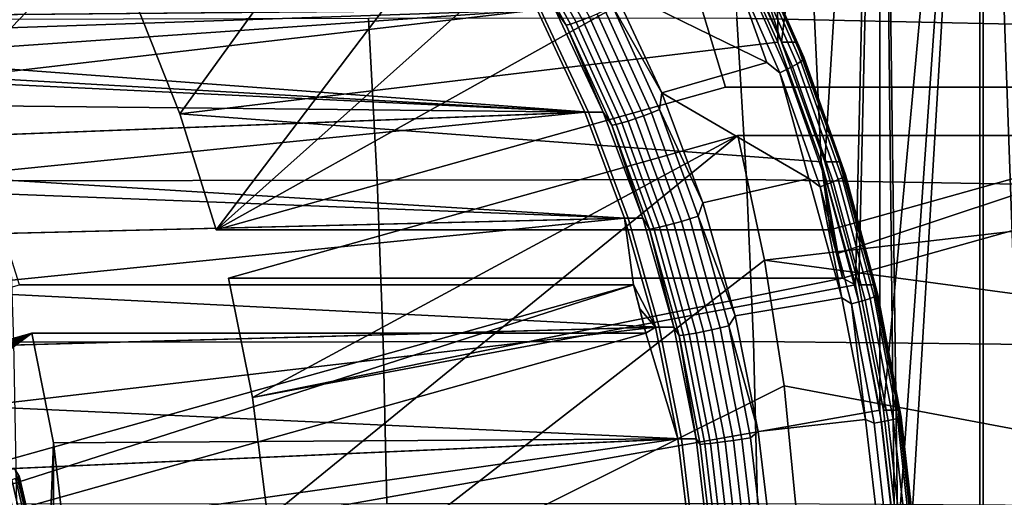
# Model space of a CAD drawing. Header units: metres. Extents: x -25 to 132, y -25 to 25.
# Tile 260 of 278: x 120.4 to 124.33, y 0.67 to 2.58. Entities that reach past the tile are written whole.
import ezdxf

# ---------------------------------------------------------------- set-up
doc = ezdxf.new("R2010")
doc.units = ezdxf.units.M
doc.layers.add('solid_12_061_071_XXX', color=7, linetype='CONTINUOUS')

msp = doc.modelspace()

# ---------------------------------------------------------------- linework, layer by layer
at = {"layer": 'solid_12_061_071_XXX'}
for points in [[(123.421181, 2.488991, 79.207375), (123.395958, 6.267576, 79.199661), (123.211525, 2.951012, 79.14328)], [(123.225571, 2.951012, 79.097328), (123.410004, 6.267576, 79.153717), (123.842331, 5.815495, 79.285896), (123.435226, 2.488991, 79.16143)], [(123.594604, 2.010819, 79.260391), (123.730652, 1.519669, 79.301987), (123.828285, 5.815495, 79.331841), (123.395958, 6.267576, 79.199661)], [(123.594604, 2.010819, 79.260391), (123.395958, 6.267576, 79.199661), (123.421181, 2.488991, 79.207375)], [(123.60865, 2.010819, 79.214447), (123.435226, 2.488991, 79.16143), (123.842331, 5.815495, 79.285896)], [(123.744698, 1.519669, 79.256042), (123.60865, 2.010819, 79.214447), (123.842331, 5.815495, 79.285896)], [(123.828468, 1.018625, 79.331894), (123.828285, 5.815495, 79.331841), (123.730652, 1.519669, 79.301987)], [(123.744698, 1.519669, 79.256042), (123.842331, 5.815495, 79.285896), (124.241188, 5.330844, 79.407837), (123.842514, 1.018625, 79.28595)], [(123.907112, 0, 79.355934), (124.227135, -5.330844, 79.453781), (124.227135, 5.330844, 79.453781), (123.828285, 5.815495, 79.331841)], [(123.887421, 0.510942, 79.349915), (123.828285, 5.815495, 79.331841), (123.828468, 1.018625, 79.331894)], [(123.907112, 0, 79.355934), (123.828285, 5.815495, 79.331841), (123.887421, 0.510942, 79.349915)], [(123.921158, 0, 79.30999), (124.241188, 5.330844, 79.407837), (124.241188, -5.330844, 79.407837), (123.842331, -5.815495, 79.285896)], [(123.901466, 0.510942, 79.30397), (123.842514, 1.018625, 79.28595), (124.241188, 5.330844, 79.407837)], [(123.921158, 0, 79.30999), (123.901466, 0.510942, 79.30397), (124.241188, 5.330844, 79.407837)], [(124.227135, 5.330844, 79.453781), (124.227135, -5.330844, 79.453781), (124.590248, -4.816365, 79.564796)], [(124.227135, 5.330844, 79.453781), (124.590248, -4.816365, 79.564796), (124.590248, 4.816365, 79.564796)], [(124.241188, -5.330844, 79.407837), (124.241188, 5.330844, 79.407837), (124.604294, 4.816365, 79.518852)], [(124.604294, -4.816365, 79.518852), (124.241188, -5.330844, 79.407837), (124.604294, 4.816365, 79.518852)], [(120.856552, 2.653375, 87.346886), (122.467873, 4.188105, 87.839516), (121.034912, 2.203091, 87.401413)], [(121.034912, 2.203091, 87.401413), (122.467873, 4.188105, 87.839516), (122.693787, 3.736659, 87.908585), (121.17971, 1.73989, 87.445686)], [(119.547043, 1.978589, 78.181831), (117.096458, 1.978589, 86.197311), (118.990486, 3.959155, 86.776367), (121.441063, 3.959155, 78.760887)], [(119.547043, 1.978589, 78.181831), (121.441063, 3.959155, 78.760887), (119.615913, 1.909188, 78.202888)], [(119.615913, 1.909188, 78.202888), (121.441063, 3.959155, 78.760887), (121.576309, 3.817734, 78.802238), (119.682281, 1.837168, 78.223175)], [(117.231705, 1.837168, 86.238655), (119.682281, 1.837168, 78.223175), (121.576309, 3.817734, 78.802238), (119.125725, 3.817734, 86.817719)], [(121.17971, 1.73989, 87.445686), (122.693787, 3.736659, 87.908585), (122.893585, 3.271943, 87.969666)], [(121.17971, 1.73989, 87.445686), (122.893585, 3.271943, 87.969666), (123.066551, 2.795608, 88.022552)], [(125.647736, 2.520133, 79.8881), (123.066551, 2.795608, 88.022552), (122.893585, 3.271943, 87.969666), (125.445778, 3.123656, 79.826355)], [(124.73156, 2.553233, 101.984596), (124.677193, 3.189333, 101.96225), (123.207291, 3.229844, 101.698799), (123.257126, 2.585539, 101.722206)], [(121.034912, 2.203091, 87.401413), (123.421181, 2.488991, 79.207375), (123.211525, 2.951012, 79.14328), (120.856552, 2.653375, 87.346886)], [(122.594398, 2.561549, 78.623901), (122.382156, 2.94597, 78.559013), (122.403305, 2.953836, 78.532387), (122.616119, 2.568389, 78.59745)], [(122.616119, 2.568389, 78.59745), (122.403305, 2.953836, 78.532387), (122.427826, 2.964522, 78.509979), (122.641411, 2.577681, 78.575279)], [(122.641411, 2.577681, 78.575279), (122.427826, 2.964522, 78.509979), (122.454979, 2.977703, 78.492462), (122.66951, 2.589141, 78.558052)], [(123.435226, 2.488991, 79.16143), (123.284058, 2.950992, 78.906075), (123.225571, 2.951012, 79.097328)], [(123.435226, 2.488991, 79.16143), (123.493706, 2.488988, 78.970169), (123.325333, 2.88146, 78.882378), (123.284058, 2.950992, 78.906075)], [(122.576927, 2.55737, 78.653816), (122.365028, 2.941163, 78.589035), (122.382156, 2.94597, 78.559013), (122.594398, 2.561549, 78.623901)], [(122.532845, 2.617711, 78.676407), (122.365028, 2.941163, 78.589035), (122.576927, 2.55737, 78.653816)], [(123.324158, 2.870659, 78.813698), (123.522934, 2.419772, 78.874474), (123.513596, 2.412108, 78.841736), (123.315445, 2.861566, 78.781158)], [(123.327484, 2.877358, 78.847786), (123.526726, 2.42542, 78.908699), (123.522934, 2.419772, 78.874474), (123.324158, 2.870659, 78.813698)], [(123.325333, 2.88146, 78.882378), (123.524857, 2.428877, 78.943375), (123.526726, 2.42542, 78.908699), (123.327484, 2.877358, 78.847786)], [(123.493706, 2.488988, 78.970169), (123.524857, 2.428877, 78.943375), (123.325333, 2.88146, 78.882378)], [(123.234337, 2.807699, 78.684868), (123.377457, 2.407564, 78.725487), (122.760872, 2.710287, 78.53698), (123.174622, 2.855162, 78.663475)], [(123.283096, 2.837372, 78.724571), (123.479568, 2.391714, 78.784637), (123.455917, 2.379605, 78.762016), (123.260437, 2.823007, 78.702248)], [(123.30162, 2.850357, 78.751137), (123.498993, 2.402659, 78.811485), (123.479568, 2.391714, 78.784637), (123.283096, 2.837372, 78.724571)], [(123.315445, 2.861566, 78.781158), (123.513596, 2.412108, 78.841736), (123.498993, 2.402659, 78.811485), (123.30162, 2.850357, 78.751137)], [(121.17971, 1.73989, 87.445686), (123.066551, 2.795608, 88.022552), (123.212082, 2.309344, 88.067039)], [(125.647736, 2.520133, 79.8881), (125.662659, 2.309344, 80.051559), (123.212082, 2.309344, 88.067039), (123.066551, 2.795608, 88.022552)], [(123.260437, 2.823007, 78.702248), (123.455917, 2.379605, 78.762016), (123.428757, 2.366701, 78.744308), (123.234337, 2.807699, 78.684868)], [(123.234337, 2.807699, 78.684868), (123.428757, 2.366701, 78.744308), (123.377457, 2.407564, 78.725487)], [(122.651245, 2.209318, 78.971985), (120.092873, 2.354609, 87.113403), (119.894562, 2.750035, 87.052773), (122.460312, 2.61773, 78.913605)], [(122.760872, 2.710287, 78.53698), (122.958565, 2.286868, 78.59742), (122.761841, 2.632782, 78.540451)], [(123.377457, 2.407564, 78.725487), (122.958565, 2.286868, 78.59742), (122.760872, 2.710287, 78.53698)], [(122.91658, 2.207385, 78.597214), (122.730652, 2.617118, 78.540367), (122.761841, 2.632782, 78.540451), (122.948875, 2.220597, 78.597641)], [(122.958565, 2.286868, 78.59742), (122.948875, 2.220597, 78.597641), (122.761841, 2.632782, 78.540451)], [(118.822685, 2.494468, 77.801476), (122.460312, 2.61773, 78.913605), (118.584084, 2.583741, 77.728523)], [(118.836731, 2.494468, 77.755524), (118.598129, 2.583741, 77.682579), (122.474358, 2.61773, 78.867661), (122.665291, 2.209318, 78.926033)], [(119.051743, 2.381181, 77.871506), (122.460312, 2.61773, 78.913605), (118.822685, 2.494468, 77.801476)], [(119.269051, 2.244978, 77.937943), (122.460312, 2.61773, 78.913605), (119.051743, 2.381181, 77.871506)], [(119.472588, 2.087129, 78.000168), (122.651245, 2.209318, 78.971985), (122.460312, 2.61773, 78.913605), (119.269051, 2.244978, 77.937943)], [(122.665291, 2.209318, 78.926033), (122.474358, 2.61773, 78.867661), (122.532845, 2.617711, 78.676407), (122.72377, 2.209325, 78.734779)], [(122.72377, 2.209325, 78.734779), (122.532845, 2.617711, 78.676407), (122.576927, 2.55737, 78.653816)], [(122.853447, 2.183788, 78.614281), (122.66951, 2.589141, 78.558052), (122.699562, 2.602422, 78.546295), (122.884445, 2.194989, 78.602814)], [(122.884445, 2.194989, 78.602814), (122.699562, 2.602422, 78.546295), (122.730652, 2.617118, 78.540367), (122.91658, 2.207385, 78.597214)], [(120.320091, 2.580106, 101.165276), (120.349464, 1.935777, 101.183846), (121.821579, 1.938315, 101.467918), (121.78746, 2.583354, 101.44944)], [(121.78746, 2.583354, 101.44944), (121.821579, 1.938315, 101.467918), (123.295952, 1.940058, 101.740456), (123.257126, 2.585539, 101.722206)], [(122.758606, 2.156991, 78.709366), (122.576927, 2.55737, 78.653816), (122.594398, 2.561549, 78.623901), (122.776382, 2.160516, 78.679535)], [(122.72377, 2.209325, 78.734779), (122.576927, 2.55737, 78.653816), (122.758606, 2.156991, 78.709366)], [(122.776382, 2.160516, 78.679535), (122.594398, 2.561549, 78.623901), (122.616119, 2.568389, 78.59745), (122.798576, 2.166285, 78.653236)], [(122.798576, 2.166285, 78.653236), (122.616119, 2.568389, 78.59745), (122.641411, 2.577681, 78.575279), (122.824532, 2.174122, 78.631264)], [(122.824532, 2.174122, 78.631264), (122.641411, 2.577681, 78.575279), (122.66951, 2.589141, 78.558052), (122.853447, 2.183788, 78.614281)], [(124.773911, 1.915892, 102.002014), (124.73156, 2.553233, 101.984596), (123.257126, 2.585539, 101.722206), (123.295952, 1.940058, 101.740456)], [(119.065788, 2.381181, 77.825562), (118.836731, 2.494468, 77.755524), (122.665291, 2.209318, 78.926033)], [(121.034912, 2.203091, 87.401413), (123.594604, 2.010819, 79.260391), (123.421181, 2.488991, 79.207375)], [(123.435226, 2.488991, 79.16143), (123.60865, 2.010819, 79.214447), (123.667114, 2.010842, 79.023186), (123.493706, 2.488988, 78.970169)], [(123.493706, 2.488988, 78.970169), (123.667114, 2.010842, 79.023186), (123.524857, 2.428877, 78.943375)], [(123.428757, 2.366701, 78.744308), (123.545197, 1.944302, 78.776772), (122.958565, 2.286868, 78.59742), (123.377457, 2.407564, 78.725487)], [(123.498993, 2.402659, 78.811485), (123.662163, 1.940148, 78.861366), (123.641998, 1.931309, 78.834297), (123.479568, 2.391714, 78.784637)], [(123.513596, 2.412108, 78.841736), (123.677414, 1.947778, 78.891815), (123.662163, 1.940148, 78.861366), (123.498993, 2.402659, 78.811485)], [(123.522934, 2.419772, 78.874474), (123.687271, 1.953967, 78.924713), (123.677414, 1.947778, 78.891815), (123.513596, 2.412108, 78.841736)], [(123.526726, 2.42542, 78.908699), (123.691444, 1.958527, 78.959061), (123.687271, 1.953967, 78.924713), (123.522934, 2.419772, 78.874474)], [(123.524857, 2.428877, 78.943375), (123.689812, 1.961319, 78.993805), (123.691444, 1.958527, 78.959061), (123.526726, 2.42542, 78.908699)], [(123.667114, 2.010842, 79.023186), (123.689812, 1.961319, 78.993805), (123.524857, 2.428877, 78.943375)], [(119.283104, 2.244978, 77.891998), (119.065788, 2.381181, 77.825562), (122.665291, 2.209318, 78.926033)], [(123.455917, 2.379605, 78.762016), (123.617523, 1.921532, 78.811424), (123.589485, 1.911112, 78.793449), (123.428757, 2.366701, 78.744308)], [(123.428757, 2.366701, 78.744308), (123.589485, 1.911112, 78.793449), (123.545197, 1.944302, 78.776772)], [(123.479568, 2.391714, 78.784637), (123.641998, 1.931309, 78.834297), (123.617523, 1.921532, 78.811424), (123.455917, 2.379605, 78.762016)], [(122.809273, 1.785826, 79.020294), (120.25988, 1.943613, 87.164467), (120.092873, 2.354609, 87.113403), (122.651245, 2.209318, 78.971985)], [(123.630287, 1.73989, 79.430206), (121.17971, 1.73989, 87.445686), (123.212082, 2.309344, 88.067039), (125.662659, 2.309344, 80.051559)], [(122.958565, 2.286868, 78.59742), (123.122131, 1.847828, 78.64743), (122.948875, 2.220597, 78.597641)], [(123.545197, 1.944302, 78.776772), (123.122131, 1.847828, 78.64743), (122.958565, 2.286868, 78.59742)], [(123.630287, 1.73989, 79.430206), (125.662659, 2.309344, 80.051559), (123.655762, 1.643501, 79.437996)], [(123.655762, 1.643501, 79.437996), (125.662659, 2.309344, 80.051559), (125.712158, 2.116159, 80.066696), (123.679787, 1.546705, 79.445335)], [(119.486633, 2.087129, 77.954224), (119.283104, 2.244978, 77.891998), (122.665291, 2.209318, 78.926033)], [(119.660355, 1.909174, 78.057571), (122.651245, 2.209318, 78.971985), (119.472588, 2.087129, 78.000168)], [(119.6744, 1.909174, 78.011627), (119.486633, 2.087129, 77.954224), (122.665291, 2.209318, 78.926033), (122.823318, 1.785826, 78.97435)], [(119.830505, 1.712866, 78.109596), (122.809273, 1.785826, 79.020294), (122.651245, 2.209318, 78.971985), (119.660355, 1.909174, 78.057571)], [(121.034912, 2.203091, 87.401413), (121.17971, 1.73989, 87.445686), (123.630287, 1.73989, 79.430206), (123.594604, 2.010819, 79.260391)], [(122.823318, 1.785826, 78.97435), (122.665291, 2.209318, 78.926033), (122.72377, 2.209325, 78.734779), (122.88179, 1.785847, 78.783089)], [(122.88179, 1.785847, 78.783089), (122.72377, 2.209325, 78.734779), (122.758606, 2.156991, 78.709366)], [(123.037376, 1.773322, 78.649574), (122.884445, 2.194989, 78.602814), (122.91658, 2.207385, 78.597214), (123.070374, 1.783336, 78.644234)], [(123.070374, 1.783336, 78.644234), (122.91658, 2.207385, 78.597214), (122.948875, 2.220597, 78.597641), (123.103592, 1.79401, 78.644936)], [(123.122131, 1.847828, 78.64743), (123.103592, 1.79401, 78.644936), (122.948875, 2.220597, 78.597641)], [(122.92691, 1.745471, 78.725555), (122.776382, 2.160516, 78.679535), (122.798576, 2.166285, 78.653236), (122.949509, 1.750131, 78.699379)], [(122.949509, 1.750131, 78.699379), (122.798576, 2.166285, 78.653236), (122.824532, 2.174122, 78.631264), (122.976006, 1.756463, 78.677574)], [(122.976006, 1.756463, 78.677574), (122.824532, 2.174122, 78.631264), (122.853447, 2.183788, 78.614281), (123.0056, 1.764272, 78.660797)], [(123.0056, 1.764272, 78.660797), (122.853447, 2.183788, 78.614281), (122.884445, 2.194989, 78.602814), (123.037376, 1.773322, 78.649574)], [(122.90889, 1.742623, 78.75531), (122.758606, 2.156991, 78.709366), (122.776382, 2.160516, 78.679535), (122.92691, 1.745471, 78.725555)], [(122.88179, 1.785847, 78.783089), (122.758606, 2.156991, 78.709366), (122.90889, 1.742623, 78.75531)], [(121.22921, 1.546705, 87.460815), (123.679787, 1.546705, 79.445335), (125.712158, 2.116159, 80.066696), (123.261581, 2.116159, 88.082176)], [(121.22921, 1.546705, 87.460815), (123.261581, 2.116159, 88.082176), (121.325302, 1.069797, 87.490196)], [(121.325302, 1.069797, 87.490196), (123.261581, 2.116159, 88.082176), (121.386139, 0.586526, 87.508797)], [(121.386139, 0.586526, 87.508797), (123.261581, 2.116159, 88.082176), (123.368065, 1.618924, 88.114731), (121.411354, 0.1, 87.516502)], [(123.368065, 1.618924, 88.114731), (123.261581, 2.116159, 88.082176), (125.712158, 2.116159, 80.066696), (125.805977, 1.902578, 79.936478)], [(123.679787, 1.546705, 79.445335), (123.730652, 1.519669, 79.301987), (123.594604, 2.010819, 79.260391)], [(123.655762, 1.643501, 79.437996), (123.679787, 1.546705, 79.445335), (123.594604, 2.010819, 79.260391)], [(123.630287, 1.73989, 79.430206), (123.655762, 1.643501, 79.437996), (123.594604, 2.010819, 79.260391)], [(123.60865, 2.010819, 79.214447), (123.744698, 1.519669, 79.256042), (123.803177, 1.519655, 79.064781), (123.667114, 2.010842, 79.023186)], [(123.667114, 2.010842, 79.023186), (123.803177, 1.519655, 79.064781), (123.689812, 1.961319, 78.993805)], [(122.809273, 1.785826, 79.020294), (122.845016, 1.519862, 79.190125), (120.394432, 1.519862, 87.205605), (120.25988, 1.943613, 87.164467)], [(120.349464, 1.935777, 101.183846), (120.370476, 1.290793, 101.197128), (121.845985, 1.292532, 101.481148), (121.821579, 1.938315, 101.467918)], [(121.821579, 1.938315, 101.467918), (121.845985, 1.292532, 101.481148), (123.323708, 1.293744, 101.753517), (123.295952, 1.940058, 101.740456)], [(123.545197, 1.944302, 78.776772), (123.676834, 1.467988, 78.817017), (123.250549, 1.395796, 78.686691), (123.122131, 1.847828, 78.64743)], [(124.804192, 1.277668, 102.014473), (124.773911, 1.915892, 102.002014), (123.295952, 1.940058, 101.740456), (123.323708, 1.293744, 101.753517)], [(123.589485, 1.911112, 78.793449), (123.676834, 1.467988, 78.817017), (123.545197, 1.944302, 78.776772)], [(123.641998, 1.931309, 78.834297), (123.769386, 1.458998, 78.873245), (123.744263, 1.451612, 78.850174), (123.617523, 1.921532, 78.811424)], [(123.662163, 1.940148, 78.861366), (123.790131, 1.465675, 78.900497), (123.769386, 1.458998, 78.873245), (123.641998, 1.931309, 78.834297)], [(123.677414, 1.947778, 78.891815), (123.805885, 1.471439, 78.931099), (123.790131, 1.465675, 78.900497), (123.662163, 1.940148, 78.861366)], [(123.687271, 1.953967, 78.924713), (123.816154, 1.476115, 78.964119), (123.805885, 1.471439, 78.931099), (123.677414, 1.947778, 78.891815)], [(123.691444, 1.958527, 78.959061), (123.820625, 1.47956, 78.998558), (123.816154, 1.476115, 78.964119), (123.687271, 1.953967, 78.924713)], [(123.689812, 1.961319, 78.993805), (123.819176, 1.481669, 79.033356), (123.820625, 1.47956, 78.998558), (123.691444, 1.958527, 78.959061)], [(123.803177, 1.519655, 79.064781), (123.819176, 1.481669, 79.033356), (123.689812, 1.961319, 78.993805)], [(119.844551, 1.712866, 78.063652), (119.6744, 1.909174, 78.011627), (122.823318, 1.785826, 78.97435)], [(125.805977, 1.902578, 79.936478), (125.919655, 1.274321, 79.971237), (123.368065, 1.618924, 88.114731)], [(123.617523, 1.921532, 78.811424), (123.744263, 1.451612, 78.850174), (123.715538, 1.44374, 78.831985), (123.589485, 1.911112, 78.793449)], [(123.589485, 1.911112, 78.793449), (123.715538, 1.44374, 78.831985), (123.676834, 1.467988, 78.817017)], [(123.122131, 1.847828, 78.64743), (123.250549, 1.395796, 78.686691), (123.103592, 1.79401, 78.644936)], [(119.981438, 1.500052, 78.155739), (122.809273, 1.785826, 79.020294), (119.830505, 1.712866, 78.109596)], [(119.995483, 1.500052, 78.109795), (119.844551, 1.712866, 78.063652), (122.823318, 1.785826, 78.97435), (122.94735, 1.35019, 79.012268)], [(120.111717, 1.272762, 78.195572), (122.933304, 1.35019, 79.058212), (122.809273, 1.785826, 79.020294), (119.981438, 1.500052, 78.155739)], [(122.809273, 1.785826, 79.020294), (122.933304, 1.35019, 79.058212), (122.845016, 1.519862, 79.190125)], [(122.94735, 1.35019, 79.012268), (122.823318, 1.785826, 78.97435), (122.88179, 1.785847, 78.783089), (123.005829, 1.35017, 78.821007)], [(123.005829, 1.35017, 78.821007), (122.88179, 1.785847, 78.783089), (122.90889, 1.742623, 78.75531)], [(123.124969, 1.333314, 78.697296), (123.0056, 1.764272, 78.660797), (123.037376, 1.773322, 78.649574), (123.157364, 1.340153, 78.686256)], [(123.157364, 1.340153, 78.686256), (123.037376, 1.773322, 78.649574), (123.070374, 1.783336, 78.644234), (123.19104, 1.347721, 78.681122)], [(123.19104, 1.347721, 78.681122), (123.070374, 1.783336, 78.644234), (123.103592, 1.79401, 78.644936), (123.224976, 1.355788, 78.682053)], [(123.250549, 1.395796, 78.686691), (123.224976, 1.355788, 78.682053), (123.103592, 1.79401, 78.644936)], [(123.026802, 1.316953, 78.791359), (122.90889, 1.742623, 78.75531), (122.92691, 1.745471, 78.725555), (123.045013, 1.319106, 78.761665)], [(123.005829, 1.35017, 78.821007), (122.90889, 1.742623, 78.75531), (123.026802, 1.316953, 78.791359)], [(123.045013, 1.319106, 78.761665), (122.92691, 1.745471, 78.725555), (122.949509, 1.750131, 78.699379), (123.067924, 1.322628, 78.735588)], [(123.067924, 1.322628, 78.735588), (122.949509, 1.750131, 78.699379), (122.976006, 1.756463, 78.677574), (123.094856, 1.327412, 78.713905)], [(123.094856, 1.327412, 78.713905), (122.976006, 1.756463, 78.677574), (123.0056, 1.764272, 78.660797), (123.124969, 1.333314, 78.697296)], [(121.411354, 0.1, 87.516502), (123.368065, 1.618924, 88.114731), (123.44603, 1.11594, 88.138565)], [(125.988121, 0.638918, 79.992165), (123.44603, 1.11594, 88.138565), (123.368065, 1.618924, 88.114731), (125.919655, 1.274321, 79.971237)], [(123.679787, 1.546705, 79.445335), (121.22921, 1.546705, 87.460815), (121.325302, 1.069797, 87.490196)], [(123.679787, 1.546705, 79.445335), (121.325302, 1.069797, 87.490196), (123.730652, 1.519669, 79.301987)], [(120.257729, 0.794925, 78.399109), (117.807152, 0.794925, 86.414589), (120.394432, 1.519862, 87.205605), (122.845016, 1.519862, 79.190125)], [(120.125763, 1.272762, 78.149628), (119.995483, 1.500052, 78.109795), (122.94735, 1.35019, 79.012268)], [(120.257729, 0.794925, 78.399109), (122.845016, 1.519862, 79.190125), (120.284187, 0.698811, 78.407196)], [(120.284187, 0.698811, 78.407196), (122.845016, 1.519862, 79.190125), (122.894516, 1.326677, 79.205254), (120.307228, 0.601739, 78.414246)], [(121.386139, 0.586526, 87.508797), (123.828468, 1.018625, 79.331894), (123.730652, 1.519669, 79.301987), (121.325302, 1.069797, 87.490196)], [(122.894516, 1.326677, 79.205254), (122.845016, 1.519862, 79.190125), (122.870605, 1.423505, 79.197945)], [(122.933304, 1.35019, 79.058212), (122.870605, 1.423505, 79.197945), (122.845016, 1.519862, 79.190125)], [(123.744698, 1.519669, 79.256042), (123.842514, 1.018625, 79.28595), (123.900993, 1.018612, 79.094688), (123.803177, 1.519655, 79.064781)], [(123.803177, 1.519655, 79.064781), (123.900993, 1.018612, 79.094688), (123.819176, 1.481669, 79.033356)], [(123.676834, 1.467988, 78.817017), (123.771332, 0.982331, 78.845909), (123.342773, 0.934305, 78.71489), (123.250549, 1.395796, 78.686691)], [(123.715538, 1.44374, 78.831985), (123.771332, 0.982331, 78.845909), (123.676834, 1.467988, 78.817017)], [(123.769386, 1.458998, 78.873245), (123.860939, 0.977692, 78.90123), (123.835358, 0.972742, 78.878021), (123.744263, 1.451612, 78.850174)], [(123.790131, 1.465675, 78.900497), (123.882111, 0.982166, 78.928612), (123.860939, 0.977692, 78.90123), (123.769386, 1.458998, 78.873245)], [(123.805885, 1.471439, 78.931099), (123.898216, 0.986029, 78.959328), (123.882111, 0.982166, 78.928612), (123.790131, 1.465675, 78.900497)], [(123.816154, 1.476115, 78.964119), (123.908783, 0.989162, 78.992439), (123.898216, 0.986029, 78.959328), (123.805885, 1.471439, 78.931099)], [(123.820625, 1.47956, 78.998558), (123.913475, 0.99147, 79.026939), (123.908783, 0.989162, 78.992439), (123.816154, 1.476115, 78.964119)], [(123.819176, 1.481669, 79.033356), (123.912155, 0.992884, 79.061783), (123.913475, 0.99147, 79.026939), (123.820625, 1.47956, 78.998558)], [(123.900993, 1.018612, 79.094688), (123.912155, 0.992884, 79.061783), (123.819176, 1.481669, 79.033356)], [(122.933304, 1.35019, 79.058212), (122.894516, 1.326677, 79.205254), (122.870605, 1.423505, 79.197945)], [(123.744263, 1.451612, 78.850174), (123.835358, 0.972742, 78.878021), (123.806137, 0.967467, 78.85968), (123.715538, 1.44374, 78.831985)], [(123.715538, 1.44374, 78.831985), (123.806137, 0.967467, 78.85968), (123.771332, 0.982331, 78.845909)], [(123.250549, 1.395796, 78.686691), (123.342773, 0.934305, 78.71489), (123.224976, 1.355788, 78.682053)], [(120.220055, 1.03323, 78.228691), (122.933304, 1.35019, 79.058212), (120.111717, 1.272762, 78.195572)], [(120.234108, 1.03323, 78.182747), (120.125763, 1.272762, 78.149628), (122.94735, 1.35019, 79.012268), (123.03656, 0.905279, 79.039543)], [(120.305412, 0.783786, 78.254791), (123.022514, 0.905279, 79.085487), (122.933304, 1.35019, 79.058212), (120.220055, 1.03323, 78.228691)], [(122.933304, 1.35019, 79.058212), (123.022514, 0.905279, 79.085487), (122.894516, 1.326677, 79.205254)], [(123.03656, 0.905279, 79.039543), (122.94735, 1.35019, 79.012268), (123.005829, 1.35017, 78.821007), (123.095039, 0.90527, 78.848282)], [(123.095039, 0.90527, 78.848282), (123.005829, 1.35017, 78.821007), (123.026802, 1.316953, 78.791359)], [(123.210793, 0.893709, 78.723534), (123.124969, 1.333314, 78.697296), (123.157364, 1.340153, 78.686256), (123.243622, 0.898293, 78.712631)], [(123.243622, 0.898293, 78.712631), (123.157364, 1.340153, 78.686256), (123.19104, 1.347721, 78.681122), (123.277786, 0.903366, 78.707642)], [(123.277786, 0.903366, 78.707642), (123.19104, 1.347721, 78.681122), (123.224976, 1.355788, 78.682053), (123.312248, 0.908773, 78.708733)], [(123.342773, 0.934305, 78.71489), (123.312248, 0.908773, 78.708733), (123.224976, 1.355788, 78.682053)], [(117.856651, -0.601739, 86.429726), (120.443939, 1.326677, 87.220734), (120.530022, 0.889367, 87.247055), (120.443939, -1.326677, 87.220734)], [(117.856651, 0.601739, 86.429726), (120.307228, 0.601739, 78.414246), (122.894516, 1.326677, 79.205254), (120.443939, 1.326677, 87.220734)], [(117.856651, 0.601739, 86.429726), (120.443939, 1.326677, 87.220734), (117.892662, 0.40305, 86.440735)], [(117.892662, -0.40305, 86.440735), (120.443939, 1.326677, 87.220734), (117.856651, -0.601739, 86.429726)], [(117.892662, 0.40305, 86.440735), (120.443939, 1.326677, 87.220734), (117.914345, 0.202098, 86.447365)], [(117.914345, -0.202098, 86.447365), (120.443939, 1.326677, 87.220734), (117.892662, -0.40305, 86.440735)], [(117.914345, 0.202098, 86.447365), (120.443939, 1.326677, 87.220734), (117.921593, 0, 86.449577)], [(117.914345, -0.202098, 86.447365), (117.921593, 0, 86.449577), (120.443939, 1.326677, 87.220734)], [(120.530022, 0.889367, 87.247055), (120.443939, 1.326677, 87.220734), (122.894516, 1.326677, 79.205254), (123.022514, 0.905279, 79.085487)], [(123.111572, 0.882743, 78.817276), (123.026802, 1.316953, 78.791359), (123.045013, 1.319106, 78.761665), (123.129921, 0.884185, 78.787628)], [(123.095039, 0.90527, 78.848282), (123.026802, 1.316953, 78.791359), (123.111572, 0.882743, 78.817276)], [(123.129921, 0.884185, 78.787628), (123.045013, 1.319106, 78.761665), (123.067924, 1.322628, 78.735588), (123.153061, 0.886546, 78.761612)], [(123.153061, 0.886546, 78.761612), (123.067924, 1.322628, 78.735588), (123.094856, 1.327412, 78.713905), (123.180298, 0.889753, 78.740028)], [(123.180298, 0.889753, 78.740028), (123.094856, 1.327412, 78.713905), (123.124969, 1.333314, 78.697296), (123.210793, 0.893709, 78.723534)], [(120.370476, 1.290793, 101.197128), (120.383095, 0.645438, 101.205124), (121.860626, 0.646322, 101.489098), (121.845985, 1.292532, 101.481148)], [(121.845985, 1.292532, 101.481148), (121.860626, 0.646322, 101.489098), (123.340363, 0.646943, 101.76136), (123.323708, 1.293744, 101.753517)], [(124.822357, 0.638918, 102.021965), (124.804192, 1.277668, 102.014473), (123.323708, 1.293744, 101.753517), (123.340363, 0.646943, 101.76136)], [(121.411354, 0.1, 87.516502), (123.44603, 1.11594, 88.138565), (123.495209, 0.608992, 88.153603)], [(125.965996, 0.1, 80.144302), (123.495209, 0.608992, 88.153603), (123.44603, 1.11594, 88.138565), (125.988121, 0.638918, 79.992165)], [(120.319458, 0.783786, 78.208839), (120.234108, 1.03323, 78.182747), (123.03656, 0.905279, 79.039543)], [(121.386139, 0.586526, 87.508797), (123.887421, 0.510942, 79.349915), (123.828468, 1.018625, 79.331894)], [(123.842514, 1.018625, 79.28595), (123.901466, 0.510942, 79.30397), (123.959938, 0.510963, 79.112709), (123.900993, 1.018612, 79.094688)], [(123.898216, 0.986029, 78.959328), (123.95385, 0.494539, 78.976334), (123.937523, 0.492602, 78.945557), (123.882111, 0.982166, 78.928612)], [(123.908783, 0.989162, 78.992439), (123.964584, 0.49611, 79.009499), (123.95385, 0.494539, 78.976334), (123.898216, 0.986029, 78.959328)], [(123.900993, 1.018612, 79.094688), (123.959938, 0.510963, 79.112709), (123.96817, 0.497977, 79.078911), (123.912155, 0.992884, 79.061783)], [(123.913475, 0.99147, 79.026939), (123.969406, 0.497268, 79.044044), (123.964584, 0.49611, 79.009499), (123.908783, 0.989162, 78.992439)], [(123.912155, 0.992884, 79.061783), (123.96817, 0.497977, 79.078911), (123.969406, 0.497268, 79.044044), (123.913475, 0.99147, 79.026939)], [(123.771332, 0.982331, 78.845909), (123.828018, 0.491579, 78.863243), (123.398125, 0.467608, 78.731812), (123.342773, 0.934305, 78.71489)], [(123.860718, 0.485229, 78.876373), (123.828018, 0.491579, 78.863243), (123.771332, 0.982331, 78.845909), (123.806137, 0.967467, 78.85968)], [(123.835358, 0.972742, 78.878021), (123.890236, 0.487875, 78.894798), (123.860718, 0.485229, 78.876373), (123.806137, 0.967467, 78.85968)], [(123.860939, 0.977692, 78.90123), (123.9161, 0.490357, 78.918098), (123.890236, 0.487875, 78.894798), (123.835358, 0.972742, 78.878021)], [(123.882111, 0.982166, 78.928612), (123.937523, 0.492602, 78.945557), (123.9161, 0.490357, 78.918098), (123.860939, 0.977692, 78.90123)], [(120.366982, 0.52675, 78.273613), (123.022514, 0.905279, 79.085487), (120.305412, 0.783786, 78.254791)], [(120.381027, 0.52675, 78.227669), (120.319458, 0.783786, 78.208839), (123.03656, 0.905279, 79.039543), (123.090332, 0.454165, 79.055984)], [(120.404167, 0.264628, 78.284981), (123.076286, 0.454165, 79.101929), (123.022514, 0.905279, 79.085487), (120.366982, 0.52675, 78.273613)], [(123.022514, 0.905279, 79.085487), (123.076286, 0.454165, 79.101929), (120.581909, 0.446145, 87.262917), (120.530022, 0.889367, 87.247055)], [(123.090332, 0.454165, 79.055984), (123.03656, 0.905279, 79.039543), (123.095039, 0.90527, 78.848282), (123.148804, 0.454186, 78.864723)], [(123.095039, 0.90527, 78.848282), (123.111572, 0.882743, 78.817276), (123.162659, 0.442807, 78.832893), (123.148804, 0.454186, 78.864723)], [(123.33007, 0.453153, 78.723625), (123.277786, 0.903366, 78.707642), (123.312248, 0.908773, 78.708733), (123.364838, 0.455865, 78.724808)], [(123.342773, 0.934305, 78.71489), (123.398125, 0.467608, 78.731812), (123.364838, 0.455865, 78.724808), (123.312248, 0.908773, 78.708733)], [(120.530022, 0.889367, 87.247055), (120.530022, -0.889367, 87.247055), (120.443939, -1.326677, 87.220734)], [(120.581909, 0.446145, 87.262917), (120.530022, -0.889367, 87.247055), (120.530022, 0.889367, 87.247055)], [(123.162659, 0.442807, 78.832893), (123.111572, 0.882743, 78.817276), (123.129921, 0.884185, 78.787628), (123.181084, 0.443531, 78.803268)], [(123.181084, 0.443531, 78.803268), (123.129921, 0.884185, 78.787628), (123.153061, 0.886546, 78.761612), (123.204369, 0.444715, 78.777298)], [(123.204369, 0.444715, 78.777298), (123.153061, 0.886546, 78.761612), (123.180298, 0.889753, 78.740028), (123.231789, 0.446324, 78.755775)], [(123.231789, 0.446324, 78.755775), (123.180298, 0.889753, 78.740028), (123.210793, 0.893709, 78.723534), (123.262512, 0.448308, 78.739349)], [(123.262512, 0.448308, 78.739349), (123.210793, 0.893709, 78.723534), (123.243622, 0.898293, 78.712631), (123.295609, 0.450608, 78.728523)], [(123.295609, 0.450608, 78.728523), (123.243622, 0.898293, 78.712631), (123.277786, 0.903366, 78.707642), (123.33007, 0.453153, 78.723625)], [(120.319458, 0.783786, 78.208839), (120.381027, 0.52675, 78.227669), (120.439507, 0.526744, 78.036407), (120.377937, 0.783769, 78.017586)], [(120.379143, 0.747476, 77.883438), (120.436066, 0.50211, 77.900841), (120.42009, 0.497438, 77.870171), (120.363693, 0.74052, 77.852928)], [(120.377937, 0.783769, 78.017586), (120.439507, 0.526744, 78.036407), (120.44976, 0.510403, 78.003227), (120.391891, 0.759822, 77.985535)], [(120.389168, 0.753119, 77.916382), (120.446518, 0.505901, 77.933922), (120.436066, 0.50211, 77.900841), (120.379143, 0.747476, 77.883438)], [(120.393456, 0.757276, 77.950768), (120.451126, 0.508693, 77.968399), (120.446518, 0.505901, 77.933922), (120.389168, 0.753119, 77.916382)], [(120.391891, 0.759822, 77.985535), (120.44976, 0.510403, 78.003227), (120.451126, 0.508693, 77.968399), (120.393456, 0.757276, 77.950768)], [(120.3433, 0.732462, 77.825783), (120.399078, 0.492025, 77.842834), (120.373672, 0.486036, 77.819679), (120.318565, 0.723548, 77.802834)], [(120.363693, 0.74052, 77.852928), (120.42009, 0.497438, 77.870171), (120.399078, 0.492025, 77.842834), (120.3433, 0.732462, 77.825783)]]:
    msp.add_3dface(points, dxfattribs=at)

doc.saveas('drawing.dxf')
